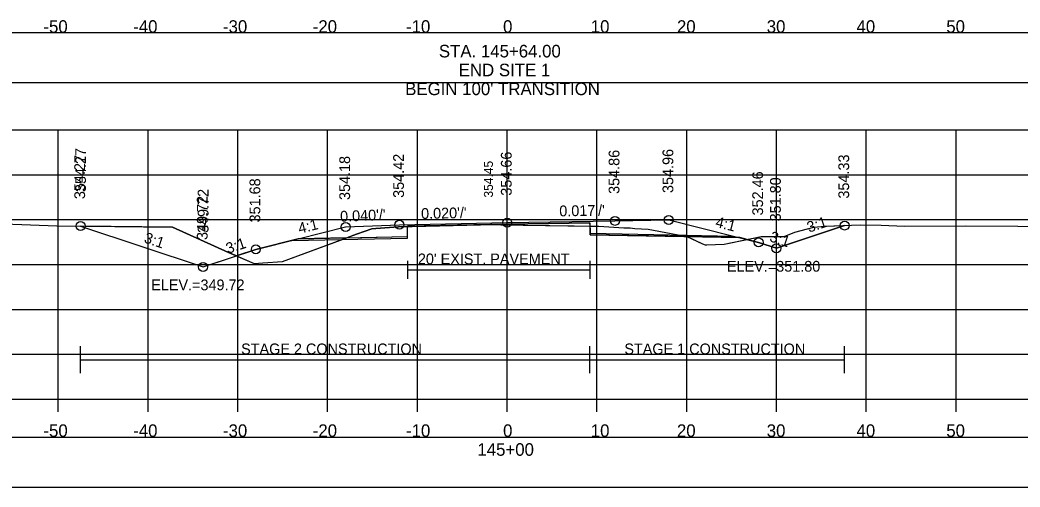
# Model space of a CAD drawing. Extents: x 1376273 to 1384221, y 378927 to 384592.
# Drawn here: x 1377003.5 to 1377114.9, y 382731.1 to 382783.1 of the extents above; entities that cross this region are included whole.
import ezdxf

# ---------------------------------------------------------------- set-up
doc = ezdxf.new("R2010")
doc.units = 0
for name, color, linetype in [('R_Alt Surface', 7, 'Continuous'), ('R_Axis', 7, 'Continuous'), ('R_Axis Annot', 7, 'Continuous'), ('R_Border Notes', 7, 'Continuous'), ('R_Dimension', 7, 'Continuous'), ('R_Exist Surface', 7, 'Continuous'), ('R_Fin Surface', 7, 'Continuous'), ('R_Grid', 7, 'Continuous'), ('R_No Plot', 7, 'Continuous'), ('R_Xsect Elev', 7, 'Continuous'), ('R_Xsect Slope', 7, 'Continuous'), ('T_Detection Zones', 7, 'Continuous'), ('T_Vehicle Path Lt Minor', 7, 'Continuous')]:
    doc.layers.add(name, color=color, linetype=linetype)

msp = doc.modelspace()

# ---------------------------------------------------------------- linework, layer by layer
at = {"layer": 'R_Alt Surface'}
for points in [[(1377034.48, 382758.73), (1377046.66, 382758.98), (1377046.67, 382760.14), (1377057.77, 382760.37), (1377066.99, 382760.52), (1377067, 382759.35), (1377082.96, 382759.03)], [(1377046.67, 382756.28), (1377046.67, 382754.28)], [(1377066.99, 382756.28), (1377066.99, 382754.28)], [(1377046.67, 382755.28), (1377066.99, 382755.28)]]:
    msp.add_lwpolyline(points, dxfattribs=at)
at = {"layer": 'R_Axis'}
for p, q in [((1376907.77, 382740.87), (1377207.77, 382740.87)), ((1377007.77, 382739.47), (1377007.77, 382740.87)), ((1377017.77, 382739.47), (1377017.77, 382740.87)), ((1377027.77, 382739.47), (1377027.77, 382740.87)), ((1377037.77, 382739.47), (1377037.77, 382740.87)), ((1377047.77, 382739.47), (1377047.77, 382740.87)), ((1377057.77, 382739.47), (1377057.77, 382740.87)), ((1377067.77, 382739.47), (1377067.77, 382740.87)), ((1377077.77, 382739.47), (1377077.77, 382740.87)), ((1377087.77, 382739.47), (1377087.77, 382740.87)), ((1377097.77, 382739.47), (1377097.77, 382740.87)), ((1377107.77, 382739.47), (1377107.77, 382740.87))]:
    msp.add_line(p, q, dxfattribs=at)
at = {"layer": 'R_Axis Annot'}
for points in [[(1376907.2, 382776.14), (1377209.01, 382776.14), (1377209.01, 382781.66), (1376907.2, 382781.66)], [(1376907.2, 382731.09), (1377209.01, 382731.09), (1377209.01, 382736.62), (1376907.2, 382736.62)]]:
    msp.add_lwpolyline(points, close=True, dxfattribs=at)
at = {"layer": 'R_Dimension'}
for p, q in [((1377010.25, 382743.77), (1377010.25, 382746.77)), ((1377066.99, 382743.77), (1377066.99, 382746.77)), ((1377095.36, 382743.77), (1377095.36, 382746.77)), ((1377010.25, 382745.27), (1377095.36, 382745.27))]:
    msp.add_line(p, q, dxfattribs=at)
at = {"layer": 'R_Exist Surface'}
msp.add_lwpolyline([(1377001.72, 382760.38), (1377007.6, 382760.18), (1377020.49, 382760.01), (1377026.74, 382757.21), (1377029.57, 382755.98), (1377030.55, 382756.06), (1377032.75, 382756.21), (1377040.98, 382759.23), (1377042.69, 382759.85), (1377043.15, 382759.88), (1377045.67, 382760.06), (1377054.78, 382760.3), (1377055.88, 382760.32), (1377057.06, 382760.3), (1377067.99, 382760.12), (1377070.76, 382759.97), (1377071.48, 382759.94), (1377072, 382759.88), (1377073.47, 382759.79), (1377076.03, 382759.31), (1377077.79, 382758.99), (1377079.54, 382758.18), (1377079.83, 382758.06), (1377080, 382758.07), (1377081.92, 382758.13), (1377086.06, 382758.97), (1377086.08, 382758.97), (1377086.15, 382758.98), (1377088.64, 382759), (1377089.8, 382759.47), (1377091.92, 382760.04), (1377093.16, 382760.13), (1377097.12, 382760.27), (1377099.44, 382760.25), (1377102.04, 382760.12), (1377108.82, 382760.18), (1377114.65, 382760.13), (1377128.81, 382760.06)], dxfattribs=at)
at = {"layer": 'R_Fin Surface'}
msp.add_lwpolyline([(1377010.25, 382760.15), (1377023.9, 382755.6), (1377029.77, 382757.55), (1377034.48, 382758.73), (1377039.77, 382760.05), (1377045.77, 382760.29), (1377057.77, 382760.53), (1377069.77, 382760.73), (1377075.77, 382760.83), (1377082.96, 382759.03), (1377085.77, 382758.33), (1377087.75, 382757.67), (1377095.36, 382760.21)], dxfattribs=at)
msp.add_lwpolyline([(1377010.25, 382760.15), (1377023.9, 382755.6), (1377029.77, 382757.55), (1377034.48, 382758.73), (1377039.77, 382760.05), (1377045.77, 382760.29), (1377057.77, 382760.53), (1377069.77, 382760.73), (1377075.77, 382760.83), (1377082.96, 382759.03), (1377085.77, 382758.33), (1377087.75, 382757.67), (1377095.36, 382760.21)], dxfattribs=at)
msp.add_lwpolyline([(1377010.25, 382760.15), (1377023.9, 382755.6), (1377029.77, 382757.55), (1377034.48, 382758.73), (1377039.77, 382760.05), (1377045.77, 382760.29), (1377057.77, 382760.53), (1377069.77, 382760.73), (1377075.77, 382760.83), (1377082.96, 382759.03), (1377085.77, 382758.33), (1377087.75, 382757.67), (1377095.36, 382760.21)], dxfattribs=at)
at = {"layer": 'R_Grid'}
for p, q in [((1376907.77, 382770.87), (1377207.77, 382770.87)), ((1376907.77, 382770.87), (1377207.77, 382770.87)), ((1377007.77, 382740.87), (1377007.77, 382770.87)), ((1377007.77, 382740.87), (1377007.77, 382770.87)), ((1377017.77, 382740.87), (1377017.77, 382770.87)), ((1377017.77, 382740.87), (1377017.77, 382770.87)), ((1377027.77, 382740.87), (1377027.77, 382770.87)), ((1377027.77, 382740.87), (1377027.77, 382770.87)), ((1377037.77, 382740.87), (1377037.77, 382770.87)), ((1377037.77, 382740.87), (1377037.77, 382770.87)), ((1377047.77, 382740.87), (1377047.77, 382770.87)), ((1377047.77, 382740.87), (1377047.77, 382770.87)), ((1377057.77, 382740.87), (1377057.77, 382770.87)), ((1377057.77, 382740.87), (1377057.77, 382770.87)), ((1377067.77, 382740.87), (1377067.77, 382770.87)), ((1377067.77, 382740.87), (1377067.77, 382770.87)), ((1377077.77, 382740.87), (1377077.77, 382770.87)), ((1377077.77, 382740.87), (1377077.77, 382770.87)), ((1377087.77, 382740.87), (1377087.77, 382770.87)), ((1377087.77, 382740.87), (1377087.77, 382770.87)), ((1377097.77, 382740.87), (1377097.77, 382770.87)), ((1377097.77, 382740.87), (1377097.77, 382770.87)), ((1377107.77, 382740.87), (1377107.77, 382770.87)), ((1377107.77, 382740.87), (1377107.77, 382770.87)), ((1376907.77, 382765.87), (1377207.77, 382765.87)), ((1376907.77, 382765.87), (1377207.77, 382765.87)), ((1376907.77, 382760.87), (1377207.77, 382760.87)), ((1376907.77, 382760.87), (1377207.77, 382760.87)), ((1376907.77, 382755.87), (1377207.77, 382755.87)), ((1376907.77, 382755.87), (1377207.77, 382755.87)), ((1376907.77, 382750.87), (1377207.77, 382750.87)), ((1376907.77, 382750.87), (1377207.77, 382750.87)), ((1376907.77, 382745.87), (1377207.77, 382745.87)), ((1376907.77, 382745.87), (1377207.77, 382745.87)), ((1376907.77, 382740.87), (1377207.77, 382740.87)), ((1376907.77, 382740.87), (1377207.77, 382740.87))]:
    msp.add_line(p, q, dxfattribs=at)
at = {"layer": 'R_No Plot'}
msp.add_lwpolyline([(1377033.78, 382758.56), (1377046.66, 382758.81), (1377046.67, 382760.14), (1377057.77, 382760.37), (1377066.99, 382760.52), (1377067, 382759.19), (1377083.67, 382758.86)], dxfattribs=at)
for centre in [(1377010.25, 382760.15), (1377010.25, 382760.15), (1377039.77, 382760.05), (1377039.77, 382760.05), (1377045.77, 382760.29), (1377045.77, 382760.29), (1377057.77, 382760.53), (1377057.77, 382760.53), (1377069.77, 382760.73), (1377069.77, 382760.73), (1377075.77, 382760.83), (1377075.77, 382760.83), (1377095.36, 382760.21), (1377095.36, 382760.21), (1377085.77, 382758.33), (1377085.77, 382758.33), (1377087.75, 382757.67), (1377087.75, 382757.67), (1377087.75, 382757.67), (1377087.75, 382757.67), (1377029.77, 382757.55), (1377029.77, 382757.55), (1377023.9, 382755.6), (1377023.9, 382755.6), (1377023.9, 382755.6), (1377023.9, 382755.6)]:
    msp.add_circle(centre, 0.5, dxfattribs=at)
at = {"layer": 'T_Detection Zones'}
for p, q in [((1377010.25, 382760.15), (1377023.9, 382755.6)), ((1377046.66, 382758.98), (1377046.67, 382760.09)), ((1377034.48, 382758.73), (1377029.77, 382757.55)), ((1377039.92, 382758.84), (1377034.48, 382758.73)), ((1377039.92, 382758.84), (1377046.66, 382758.98)), ((1377027.61, 382756.83), (1377026.74, 382757.21)), ((1377029.77, 382757.55), (1377027.61, 382756.83)), ((1377023.9, 382755.6), (1377027.61, 382756.83))]:
    msp.add_line(p, q, dxfattribs=at)
for points in [[(1377026.74, 382757.21), (1377020.49, 382760.01), (1377010.25, 382760.15)], [(1377046.67, 382760.09), (1377045.67, 382760.06), (1377043.15, 382759.88), (1377042.69, 382759.85), (1377040.98, 382759.23), (1377039.92, 382758.84)], [(1377027.61, 382756.83), (1377029.57, 382755.98), (1377030.55, 382756.06), (1377032.75, 382756.21), (1377039.92, 382758.84)]]:
    msp.add_lwpolyline(points, dxfattribs=at)
for points in [[(1377067, 382760.13), (1377067.99, 382760.12), (1377070.76, 382759.97), (1377071.48, 382759.94), (1377072, 382759.88), (1377073.47, 382759.79), (1377076.03, 382759.31), (1377077.79, 382758.99), (1377077.83, 382758.97), (1377067, 382759.19)], [(1377084.49, 382758.65), (1377086.06, 382758.97), (1377086.08, 382758.97), (1377086.15, 382758.98), (1377088.64, 382759), (1377089.8, 382759.47), (1377091.92, 382760.04), (1377093.16, 382760.13), (1377095.36, 382760.21), (1377087.75, 382757.67), (1377085.77, 382758.33)], [(1377077.83, 382758.97), (1377079.54, 382758.18), (1377079.83, 382758.06), (1377080, 382758.07), (1377081.92, 382758.13), (1377084.49, 382758.65), (1377083.67, 382758.86)]]:
    msp.add_lwpolyline(points, close=True, dxfattribs=at)
at = {"layer": 'T_Vehicle Path Lt Minor'}
msp.add_lwpolyline([(1377046.67, 382760.09), (1377054.78, 382760.3), (1377055.88, 382760.32), (1377057.06, 382760.3), (1377067, 382760.13), (1377066.99, 382760.52), (1377057.77, 382760.37), (1377046.67, 382760.14)], close=True, dxfattribs=at)

# ---------------------------------------------------------------- texts
at = {"layer": 'R_Alt Surface'}
msp.add_text("20' EXIST. PAVEMENT", height=1.2, dxfattribs=at).set_placement((1377047.82, 382755.89))
at = {"layer": 'R_Axis Annot'}
for s, p in [('-50', (1377006.11, 382781.67)), ('-40', (1377016.11, 382781.67)), ('-30', (1377026.11, 382781.67)), ('-20', (1377036.11, 382781.67)), ('-10', (1377046.5, 382781.67)), ('0', (1377057.31, 382781.67)), ('10', (1377067.08, 382781.67)), ('20', (1377076.68, 382781.67)), ('30', (1377086.68, 382781.67)), ('40', (1377096.68, 382781.67)), ('50', (1377106.68, 382781.67)), ('STA. 145+64.00 ', (1377050.16, 382778.93)), ('END SITE 1', (1377052.37, 382776.83)), ("BEGIN 100' TRANSITION", (1377046.41, 382774.73)), ('-50', (1377006.11, 382736.67)), ('-40', (1377016.11, 382736.67)), ('-30', (1377026.11, 382736.67)), ('-20', (1377036.11, 382736.67)), ('-10', (1377046.5, 382736.67)), ('0', (1377057.31, 382736.67)), ('10', (1377067.08, 382736.67)), ('20', (1377076.68, 382736.67)), ('30', (1377086.68, 382736.67)), ('40', (1377096.68, 382736.67)), ('50', (1377106.68, 382736.67)), ('145+00', (1377054.45, 382734.57))]:
    msp.add_text(s, height=1.4, dxfattribs=at).set_placement(p)
at = {"layer": 'R_Border Notes'}
for s, p in [('ELEV.=351.80', (1377082.25, 382755.07)), ('ELEV.=349.72', (1377018.12, 382753))]:
    msp.add_text(s, height=1.2, dxfattribs=at).set_placement(p)
at = {"layer": 'R_Dimension'}
for s, p in [('STAGE 2 CONSTRUCTION', (1377028.13, 382745.87)), ('STAGE 1 CONSTRUCTION', (1377070.82, 382745.87))]:
    msp.add_text(s, height=1.2, dxfattribs=at).set_placement(p)
at = {"layer": 'R_No Plot'}
for s, p in [('354.27', (1377010.75, 382763.15)), ('349.72', (1377024.4, 382758.6))]:
    msp.add_text(s, height=1.2, rotation=90, dxfattribs=at).set_placement(p)
at = {"layer": 'R_Xsect Elev'}
for s, height, p in [('354.27', 1.2, (1377010.85, 382763.93)), ('354.42', 1.2, (1377046.27, 382763.29)), ('354.66', 1.2, (1377058.27, 382763.53)), ('354.86', 1.2, (1377070.27, 382763.73)), ('354.96', 1.2, (1377076.27, 382763.83)), ('354.18', 1.2, (1377040.27, 382763.05)), ('354.45', 1, (1377056.18, 382763.32)), ('354.33', 1.2, (1377095.86, 382763.21)), ('352.46', 1.2, (1377086.27, 382761.33)), ('351.68', 1.2, (1377030.27, 382760.55)), ('351.80', 1.2, (1377088.25, 382760.67)), ('349.72', 1.2, (1377024.5, 382759.38))]:
    msp.add_text(s, height=height, rotation=90, dxfattribs=at).set_placement(p)
at = {"layer": 'R_Xsect Slope'}
for s, rotation, p in [("0.017'/'", 0.9494, (1377063.58, 382761.23)), ("0.040'/'", 2.2906, (1377039.18, 382760.63)), ("0.020'/'", 1.1458, (1377048.19, 382760.94)), ('4:1', 14.0362, (1377034.65, 382759.29)), ('4:1', 345.9638, (1377080.89, 382760.07)), ('3:1', 18.4349, (1377091.39, 382759.41)), ('3:1', 341.5651, (1377017.23, 382758.35)), ('3:1', 341.5651, (1377086.91, 382758.48)), ('3:1', 18.4349, (1377026.67, 382757.05))]:
    msp.add_text(s, height=1.2, rotation=rotation, dxfattribs=at).set_placement(p)

doc.saveas('drawing.dxf')
